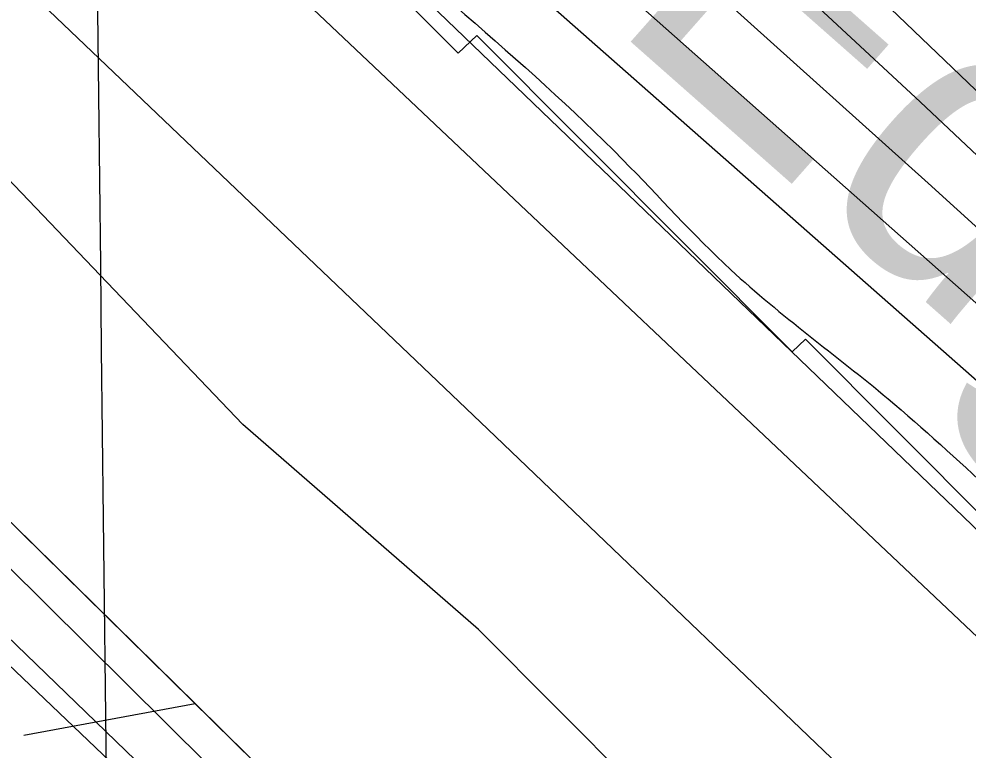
# Model space of a CAD drawing. Extents: x 3684037 to 3722149, y 433263 to 459021.
# Drawn here: x 3698638.1 to 3698903.8, y 454641.3 to 454846 of the extents above; entities that cross this region are included whole.
import ezdxf

# ---------------------------------------------------------------- set-up
doc = ezdxf.new("R2010")
doc.units = 0
for name, color, linetype in [('V-FLOD-BASE', 7, 'Continuous'), ('V-GRID-MAJR', 7, 'Continuous'), ('V-LEVE-TOET', 7, 'Continuous'), ('V-RIVR-EDGE', 7, 'Continuous'), ('V-RIVR-IDEN', 7, 'Continuous'), ('V-RRAP-FSHR', 7, 'Continuous'), ('V-RRAP-RVMT', 7, 'Continuous'), ('V-SITE-VEGE', 7, 'Continuous'), ('V-SURV-LINE', 7, 'Continuous'), ('V-TOPO-DPTH', 7, 'Continuous'), ('V-TOPO-MINR', 7, 'Continuous'), ('V-TOPO-WATR', 7, 'Continuous'), ('V-UTIL-IDEN', 7, 'Continuous')]:
    doc.layers.add(name, color=color, linetype=linetype)

msp = doc.modelspace()

# ---------------------------------------------------------------- linework, layer by layer
at = {"layer": 'V-FLOD-BASE'}
msp.add_lwpolyline([(3699813.191, 453530.586), (3699797.696, 453544.476), (3699699.537, 453640.15), (3699575.66, 453759.675), (3699475.664, 453855.874), (3699365.697, 453961.77), (3699254.1550000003, 454067.402), (3699107.4420000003, 454209.207), (3698993.799, 454319.03500000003), (3698854.436, 454453.76300000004), (3698746.828, 454558.612), (3698610.616, 454688.621), (3698525.843, 454771.191), (3698405.115, 454886.784), (3698307.741, 454984.293), (3698202.498, 455083.898), (3698068.907, 455216.006)], dxfattribs=at)
at = {"layer": 'V-GRID-MAJR'}
msp.add_spline([(3698844.6580000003, 438800.61600000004), (3698775.0530000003, 444857.971), (3698705.414, 450918.412), (3698635.774, 456978.859), (3698635.739, 456981.935)], degree=3, dxfattribs=at)
at = {"layer": 'V-LEVE-TOET'}
msp.add_lwpolyline([(3697153.7260000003, 456136.93200000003), (3697270.257, 456020.811), (3697387.048, 455908.36100000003), (3697556.33, 455748.73600000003), (3697699.3680000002, 455608.499), (3697867.866, 455442.052), (3697972.06, 455342.71), (3698161.289, 455161.06200000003), (3698333.194, 454999.338), (3698450.251, 454879.54600000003), (3698589.3570000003, 454737.99700000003), (3698747.094, 454581.509), (3698917.429, 454417.423), (3699101.147, 454240.23), (3699306.647, 454041.808), (3699494.039, 453863.568), (3699694.026, 453672.748), (3699815.278, 453558.992)], dxfattribs=at)
at = {"layer": 'V-RIVR-EDGE'}
msp.add_spline([(3696491.0066779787, 456956.9782063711), (3696499.4553224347, 456945.34199248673), (3696522.4302687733, 456915.3618167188), (3696551.057358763, 456881.7283366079), (3696592.6032057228, 456839.5711462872), (3696607.93216852, 456824.5715595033), (3696661.559041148, 456762.16600619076), (3696696.2616399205, 456732.5612011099), (3696736.594384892, 456690.40701044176), (3696782.990640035, 456647.42908685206), (3696798.7219703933, 456631.6197655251), (3696862.8763919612, 456574.8493578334), (3696899.5948280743, 456542.81334935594), (3696931.075486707, 456518.47331862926), (3696942.360776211, 456503.48373068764), (3696952.4489618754, 456494.96701966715), (3696962.1357798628, 456487.66441051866), (3696987.164559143, 456470.6189898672), (3697014.6145429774, 456451.545733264), (3697061.0397947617, 456420.29446222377), (3697092.51945351, 456395.55006416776), (3697134.0832983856, 456360.6714857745), (3697166.7750592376, 456335.519720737), (3697185.733329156, 456316.4674617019), (3697201.4586602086, 456298.23193639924), (3697211.533847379, 456284.4584500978), (3697233.704058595, 456256.0977434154), (3697255.8822688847, 456230.97197536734), (3697279.2685817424, 456203.8213710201), (3697316.3743871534, 456164.9101180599), (3697353.4751931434, 456123.97702845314), (3697376.86850519, 456099.65699541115), (3697406.3293269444, 456076.1306987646), (3697430.1420045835, 456057.8751757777), (3697450.3283747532, 456044.8854270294), (3697520.1299405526, 455982.43987834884), (3697544.344985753, 455963.3746208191), (3697581.899153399, 455942.25453046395), (3697614.612911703, 455925.99884667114), (3697632.779444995, 455913.8228320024), (3697662.244266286, 455891.9140046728), (3697710.2559909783, 455848.12334688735), (3697757.449982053, 455800.69538290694), (3697792.142581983, 455767.04690453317), (3697833.29506034, 455729.3387547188), (3697868.395027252, 455696.90237844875), (3697895.83401236, 455673.381081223), (3697933.746552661, 455633.6590938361), (3697972.883193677, 455598.38214741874), (3698039.4588198, 455539.58390377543), (3698090.2921168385, 455492.14694083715), (3698135.875637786, 455447.553547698), (3698177.0201170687, 455406.6104592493), (3698217.7442308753, 455359.1984934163), (3698254.447668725, 455321.09697499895), (3698281.4702878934, 455292.72426970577), (3698316.178885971, 455265.5456686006), (3698357.3633606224, 455240.777273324), (3698381.983773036, 455222.11538323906), (3698407.7962898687, 455194.9587795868), (3698430.7672366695, 455163.3611345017), (3698450.9326092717, 455141.8796718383), (3698487.6610442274, 455113.8873366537), (3698517.5282330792, 455091.1687747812), (3698534.0722976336, 455076.97492300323), (3698556.2445086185, 455049.42295097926), (3698582.455393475, 455019.83914346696), (3698614.723789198, 454987.00539905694), (3698657.084370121, 454947.27241294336), (3698691.372602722, 454913.62493445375), (3698717.995853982, 454887.2750656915), (3698807.162056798, 454806.5849927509), (3698837.4136152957, 454775.7780844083), (3698881.4006644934, 454739.68040472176), (3698910.451119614, 454713.7289039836), (3698949.181393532, 454677.64422279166), (3698989.1137707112, 454637.1085013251), (3699039.143332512, 454591.69537480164), (3699066.5693191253, 454562.917302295), (3699088.766527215, 454545.4745135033), (3699187.2341784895, 454465.1658105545), (3699228.3926561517, 454429.8838647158), (3699268.3360320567, 454393.79618387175), (3699300.603427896, 454360.55807213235), (3699328.8351495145, 454330.56489786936), (3699382.5040172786, 454285.142772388), (3699427.287802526, 454244.19068498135), (3699474.48879279, 454199.59329230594), (3699500.2963102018, 454170.41485200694), (3699532.5687054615, 454139.1985769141), (3699563.239629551, 454114.45617862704), (3699588.663777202, 454093.7704521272), (3699608.428782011, 454073.9074586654), (3699636.654504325, 454041.4880804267), (3699659.2350821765, 454015.55257783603), (3699675.77214754, 453998.528154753), (3699726.9888143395, 453942.59847801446), (3699768.9330293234, 453898.0140838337), (3699807.6453053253, 453854.6507907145), (3699829.4391459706, 453837.6133691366), (3699865.7672131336, 453811.2395031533), (3699885.1338499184, 453793.8037135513), (3699924.6848571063, 453762.56944054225), (3699939.62745049, 453754.8494655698), (3699950.948735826, 453754.4171014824), (3699975.596145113, 453746.67312928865), (3700001.8420259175, 453731.24217830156), (3700023.635866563, 453714.20475672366), (3700032.9033189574, 453700.8376375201), (3700036.1082610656, 453688.6986185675), (3700042.150773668, 453679.3831717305), (3700052.6343277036, 453667.2261548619), (3700065.938454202, 453651.0184655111), (3700072.3773350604, 453638.4670801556), (3700079.629949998, 453627.93553167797), (3700095.3492817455, 453607.27380239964), (3700141.3091732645, 453551.3571241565), (3700161.453548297, 453521.3839475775), (3700185.6415966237, 453491.4007721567), (3700219.917830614, 453452.90088571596), (3700237.248632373, 453429.80895292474), (3700255.39016856, 453407.52375502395), (3700340.916065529, 453326.4383137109), (3700393.3708314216, 453280.6148205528), (3700435.7384115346, 453243.7124057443), (3700480.938562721, 453207.6117264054), (3700509.197281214, 453188.53647003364), (3700535.03679492, 453172.29778427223), (3700559.2598391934, 453156.4674653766), (3700600.4423140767, 453130.8903354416), (3700613.7624387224, 453121.1525233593), (3700623.455256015, 453116.2761181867), (3700639.1865863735, 453100.46679686), (3700647.6543030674, 453090.74098338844), (3700674.707918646, 453074.9036653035), (3700691.2519831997, 453060.70981352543), (3700727.5790504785, 453033.93158021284), (3700758.2489746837, 453008.7848145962), (3700801.439287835, 452977.5415426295), (3700837.365987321, 452952.38177851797), (3700871.669218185, 452924.799809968), (3700903.9536120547, 452898.43594282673), (3700927.768289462, 452880.9891544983), (3700958.443213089, 452857.86422552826), (3701015.3360207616, 452807.98606035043), (3701048.4261496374, 452780.40709145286), (3701075.4757656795, 452762.9523040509), (3701104.946586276, 452743.4696806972), (3701127.1557929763, 452730.87929985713), (3701156.6316129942, 452713.41851315), (3701182.871494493, 452695.56135818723), (3701204.6743340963, 452682.16324257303), (3701235.3672556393, 452666.31692552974), (3701255.5556255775, 452654.1359114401), (3701285.8311812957, 452633.033819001), (3701312.859799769, 452607.08731768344), (3701321.333515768, 452599.7877081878), (3701332.231435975, 452591.673364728), (3701350.392969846, 452577.47551341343), (3701370.5693411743, 452560.4420913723), (3701389.1312428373, 452544.6257708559), (3701408.9142455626, 452532.0413893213), (3701434.3563911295, 452518.634274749), (3701456.1762287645, 452512.1104037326), (3701467.0801482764, 452506.42226424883), (3701486.0474171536, 452491.0093111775), (3701499.7739088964, 452482.0792338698), (3701518.7451773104, 452468.2837501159), (3701537.71544584, 452454.0838990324), (3701554.2585105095, 452439.48567992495), (3701575.2446163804, 452422.8546254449), (3701592.1970478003, 452410.2772430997), (3701622.4676040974, 452387.15331401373), (3701647.0880165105, 452368.4914239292), (3701696.317842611, 452326.71960313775), (3701727.7935018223, 452300.357735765), (3701754.024384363, 452278.86127483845), (3701780.661634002, 452258.17254868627), (3701815.378231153, 452234.2288862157), (3701863.8053219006, 452194.88526916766), (3701890.44757096, 452176.218379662), (3701916.696451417, 452162.0005306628), (3701938.8906598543, 452143.34463988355), (3701962.310968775, 452129.94252473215), (3701986.9333809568, 452112.0893693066), (3702011.9511615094, 452090.59590803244), (3702032.9382672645, 452074.3692208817), (3702051.095801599, 452058.5539002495), (3702109.1967118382, 452006.6508987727), (3702158.0431681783, 451973.371791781), (3702192.7467668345, 451944.17135402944), (3702212.10640443, 451923.9049931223), (3702228.247101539, 451910.1165085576), (3702239.5593879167, 451906.04483850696), (3702258.9380233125, 451893.4614568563), (3702276.687190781, 451876.0296667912), (3702294.847724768, 451861.42744814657), (3702325.5246481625, 451839.1112538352), (3702353.7743676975, 451816.39669149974), (3702388.483965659, 451789.6224577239), (3702409.064704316, 451772.5880357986), (3702442.5552009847, 451743.3905976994), (3702493.39949675, 451700.4016753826), (3702516.7968083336, 451677.69911165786), (3702543.8364255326, 451656.2006509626), (3702589.0475754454, 451624.5480122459), (3702615.684825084, 451603.85928609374), (3702648.3745861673, 451577.8987863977), (3702681.062347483, 451551.12955204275), (3702714.149476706, 451522.33748115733), (3702744.8174011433, 451496.3819808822), (3702761.7588338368, 451479.35655791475), (3702791.6060250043, 451448.55064945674), (3702806.5166220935, 451427.89091994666), (3702821.8335862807, 451408.0389252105), (3702843.21206087, 451386.5544628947), (3702872.263515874, 451361.0073294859), (3702910.596421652, 451327.7542194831), (3702933.1799991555, 451303.03181888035), (3702957.778414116, 451275.47384755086), (3702989.2290762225, 451239.0027969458), (3703050.153558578, 451184.26222497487), (3703086.0452621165, 451144.94960433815), (3703114.6773515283, 451113.3379608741), (3703144.518543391, 451080.1058484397), (3703160.6482417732, 451061.86932325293), (3703177.999041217, 451046.86473704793), (3703202.5984560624, 451019.7111330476), (3703240.509996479, 450979.5847783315), (3703264.7150428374, 450956.4758475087), (3703289.7208247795, 450930.1299782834), (3703316.7444438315, 450902.16164031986), (3703339.7353883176, 450878.65134182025), (3703374.4159896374, 450840.15045549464), (3703418.3640433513, 450788.2824499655), (3703459.0831577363, 450738.84864748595), (3703496.187963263, 450699.53302719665), (3703592.575784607, 450595.7760185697), (3703613.158523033, 450579.5503313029), (3703630.899691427, 450558.88360260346), (3703650.2393313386, 450530.52989511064), (3703671.586809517, 450496.5100455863), (3703693.352653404, 450468.15033878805), (3703725.2106824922, 450432.8913902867), (3703758.289812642, 450400.86438076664), (3703788.550370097, 450373.69677838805), (3703807.1002731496, 450353.02804992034), (3703820.4073993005, 450338.03346255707), (3703842.9809779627, 450309.2673886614), (3703868.3731293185, 450275.64190762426), (3703879.2420528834, 450255.8009116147), (3703887.6787731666, 450233.5397109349), (3703893.7202858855, 450223.8198967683), (3703916.28986501, 450193.4363535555), (3703936.039871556, 450167.5078501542), (3703950.9524684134, 450147.6568553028), (3704020.6940411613, 450060.94926686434), (3704036.820739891, 450041.49963968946), (3704044.070355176, 450029.75498922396), (3704061.808523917, 450007.87515853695), (3704081.1651618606, 449986.39569564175), (3704102.92200679, 449954.39668287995), (3704113.3945620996, 449937.79162538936), (3704138.3803463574, 449903.35840957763), (3704157.732984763, 449880.2614773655), (3704175.4551553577, 449851.91176940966), (3704189.1496508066, 449830.04193756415), (3704204.878981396, 449813.42388157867), (3704221.8114151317, 449792.75915264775), (3704273.774823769, 449711.7567017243), (3704281.4058090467, 449690.7106028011), (3704297.1151419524, 449666.00520022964), (3704324.09976552, 449622.26653642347), (3704340.627831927, 449601.60280737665), (3704382.924420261, 449535.9903121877), (3704402.6664277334, 449506.826870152), (3704415.9505565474, 449482.5318342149), (3704431.6638889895, 449459.4439009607), (3704449.4010578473, 449437.1597029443), (3704471.9796359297, 449410.4154656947), (3704491.3402734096, 449390.5534721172), (3704521.1754659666, 449354.89515570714), (3704545.7648819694, 449323.6978784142), (3704553.8142329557, 449308.3119222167), (3704563.0746861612, 449292.1142317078), (3704576.7711813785, 449271.05313452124), (3704594.8967194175, 449242.2980593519), (3704618.6604027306, 449204.22853722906), (3704654.934476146, 449156.0188354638), (3704685.1530384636, 449111.86780525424), (3704709.720457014, 449071.77444671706), (3704733.889507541, 449034.1082920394), (3704765.7155403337, 448985.9095890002), (3704789.8765917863, 448945.00849568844), (3704815.2567445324, 448906.53060670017), (3704829.3476082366, 448881.4248363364), (3704849.8933509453, 448850.23755788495), (3704868.8256238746, 448820.6717482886), (3704884.953322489, 448801.6264884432), (3704901.0770215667, 448780.96375928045), (3704913.9707814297, 448762.33086583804), (3704925.642440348, 448740.0616660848), (3704932.4836887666, 448726.70054618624), (3704949.8014920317, 448698.35183811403), (3704967.554659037, 448682.53751736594), (3704988.148396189, 448670.75987072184), (3705014.802643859, 448656.9453891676), (3705046.3013004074, 448639.88397036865), (3705064.055467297, 448624.4740169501), (3705092.2811896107, 448592.0546387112), (3705105.1749494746, 448573.4217452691), (3705120.492913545, 448553.97411786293), (3705145.891064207, 448522.77484080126), (3705180.1662983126, 448483.87058703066), (3705197.4961001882, 448460.3742869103), (3705228.523397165, 448416.22125693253), (3705268.8351445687, 448365.5753523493), (3705295.835766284, 448328.3065658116), (3705331.703472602, 448279.2891292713), (3705359.5048299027, 448238.78340433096), (3705380.039573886, 448203.148085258), (3705402.1547914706, 448152.54717546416), (3705422.2481724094, 448101.95126509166), (3705439.5479777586, 448066.3239450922), (3705459.2609885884, 448025.4338505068)], degree=3, dxfattribs=at)
at = {"layer": 'V-RRAP-FSHR'}
msp.add_line((3698687.448, 454654.227), (3698639.426, 454645.374), dxfattribs=at)
msp.add_line((3698687.448, 454654.227), (3698639.426, 454645.374), dxfattribs=at)
for points in [[(3696447.933706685, 456956.4769952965), (3696463.2529015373, 456935.9942769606), (3696844.215717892, 456552.5001326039), (3697679.41264667, 455804.33501190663), (3698342.5407112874, 455206.2985313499), (3699589.553576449, 454026.7426902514), (3700353.9081371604, 453272.2594895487), (3701350.79876209, 452530.8752968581), (3702244.1158829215, 451846.2719042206), (3702849.0152114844, 451331.23062374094), (3704120.5385406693, 449801.075614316)], [(3699608.3170000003, 453764.995), (3698942.278, 454403.322), (3698483.9590000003, 454854.581), (3697848.523, 455462.13), (3697274.6580000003, 456019.231), (3697081.8850000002, 456207.848), (3696992.112, 456256.909), (3696884.222, 456309.716), (3696557.723, 456473.70900000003), (3696268.8170000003, 456627.641), (3696096.682, 456755.282), (3695962.897, 456869.308), (3695886.309, 456949.809)], [(3698687.657, 454654.021), (3698636.7320000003, 454704.161)], [(3698738.5810000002, 454603.881), (3698687.656, 454654.021)]]:
    msp.add_lwpolyline(points, dxfattribs=at)
at = {"layer": 'V-RRAP-RVMT'}
for p, q in [((3698761.0130000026, 454836.412), (3698673.415000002, 454924.8220000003)), ((3698766.2350000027, 454841.36800000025), (3698761.0130000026, 454836.412)), ((3698854.5120000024, 454752.819), (3698766.2350000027, 454841.36800000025)), ((3698858.2550000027, 454756.3710000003), (3698854.5120000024, 454752.819)), ((3698946.2650000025, 454667.96700000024), (3698858.2550000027, 454756.3710000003))]:
    msp.add_line(p, q, dxfattribs=at)
at = {"layer": 'V-SITE-VEGE'}
msp.add_lwpolyline([(3698938.599, 454492.347), (3698853.717, 454587.719), (3698766.768, 454675.07), (3698700.787, 454732.438), (3698618.754, 454818.243), (3698611.251, 454824.18700000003), (3698499.987, 454925.74700000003), (3698437.365, 454985.184), (3698429.603, 454993.454), (3698423.65, 455002.50200000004), (3698423.386, 455010.52), (3698425.7060000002, 455022.417), (3698431.389, 455031.471), (3698441.471, 455036.908), (3698450.003, 455038.469), (3698461.126, 455035.37), (3698475.3540000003, 455027.621), (3698608.109, 454884.955), (3698769.3170000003, 454731.189), (3698889.643, 454615.928), (3698962.106, 454532.70300000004)], dxfattribs=at)
at = {"layer": 'V-SURV-LINE'}
msp.add_lwpolyline([(3698083.7493973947, 455205.7904061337), (3699196.3770869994, 454130.25115103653)], dxfattribs=at)
at = {"layer": 'V-TOPO-DPTH'}
for points in [[(3698052.583281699, 455595.5132039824), (3698339.0197738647, 455310.79770627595), (3698389.7010633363, 455260.9694251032), (3698440.7412014, 455211.515582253), (3698492.3196123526, 455162.6233968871), (3698544.256871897, 455114.1056498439), (3698615.350136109, 455048.41811347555), (3698632.052502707, 455033.07193699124), (3698648.811569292, 455017.7882836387), (3698665.655685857, 455002.59841498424), (3698682.5565024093, 454987.47106946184), (3698836.5119155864, 454850.44281842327), (3698892.6055798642, 454800.0735099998), (3698948.401095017, 454749.3789327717), (3699003.7493864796, 454698.19645233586), (3699058.7995288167, 454646.6887030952), (3699150.1079142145, 454560.5010195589), (3699159.2552737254, 454551.81719501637), (3699168.3693845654, 454543.09881049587), (3699177.4336223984, 454534.3285860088), (3699186.46461156, 454525.5238015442), (3699321.155421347, 454393.45537055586)], [(3699321.155421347, 454393.45537055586), (3699186.46461156, 454525.5238015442), (3699177.4336223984, 454534.3285860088), (3699168.3693845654, 454543.09881049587), (3699159.2552737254, 454551.81719501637), (3699150.1079142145, 454560.5010195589), (3699058.7995288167, 454646.6887030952), (3699003.7493864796, 454698.19645233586), (3698948.401095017, 454749.3789327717), (3698892.6055798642, 454800.0735099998), (3698836.5119155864, 454850.44281842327), (3698682.5565024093, 454987.47106946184), (3698665.655685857, 455002.59841498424), (3698648.811569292, 455017.7882836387), (3698632.052502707, 455033.07193699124), (3698615.350136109, 455048.41811347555), (3698544.256871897, 455114.1056498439), (3698492.3196123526, 455162.6233968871), (3698440.7412014, 455211.515582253), (3698389.7010633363, 455260.9694251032), (3698339.0197738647, 455310.79770627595), (3698052.583281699, 455595.5132039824)], [(3699758.2592056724, 454003.2559851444), (3699220.4489054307, 454524.6998560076), (3699203.118292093, 454541.4706966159), (3699185.766177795, 454558.2192183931), (3699168.381812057, 454574.9342619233), (3699150.975945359, 454591.62698662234), (3698758.5050767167, 454967.29231116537), (3698744.967263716, 454980.12788540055), (3698731.349193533, 454992.87691211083), (3698717.6107375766, 455005.4961175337), (3698703.7920244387, 455018.02877543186), (3698689.9025104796, 455030.48464687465), (3698675.9988694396, 455042.9247020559), (3698662.0740377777, 455055.3410328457), (3698648.135079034, 455067.741547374), (3698504.366372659, 455195.4230841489), (3698428.221481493, 455263.9089066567), (3698352.659983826, 455333.02453369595), (3698277.973576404, 455403.0848675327), (3698203.870562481, 455473.77500590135), (3698078.4913713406, 455594.8946686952)], [(3698078.4913713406, 455594.8946686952), (3698203.870562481, 455473.77500590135), (3698277.973576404, 455403.0848675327), (3698352.659983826, 455333.02453369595), (3698428.221481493, 455263.9089066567), (3698504.366372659, 455195.4230841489), (3698648.135079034, 455067.741547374), (3698662.0740377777, 455055.3410328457), (3698675.9988694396, 455042.9247020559), (3698689.9025104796, 455030.48464687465), (3698703.7920244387, 455018.02877543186), (3698717.6107375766, 455005.4961175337), (3698731.349193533, 454992.87691211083), (3698744.967263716, 454980.12788540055), (3698758.5050767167, 454967.29231116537), (3699150.975945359, 454591.62698662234), (3699168.381812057, 454574.9342619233), (3699185.766177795, 454558.2192183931), (3699203.118292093, 454541.4706966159), (3699220.4489054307, 454524.6998560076), (3699758.2592056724, 454003.2559851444)], [(3698124.5186387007, 455469.4427089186), (3698154.3003693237, 455443.42584568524), (3698183.6694398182, 455416.9249437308), (3698217.699588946, 455385.4649740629), (3698263.5661303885, 455342.65298924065), (3698309.1558090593, 455299.55096005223), (3698354.3301935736, 455256.0138643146), (3698399.2277153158, 455212.186724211), (3698501.278005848, 455111.6095595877), (3698521.4362057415, 455091.84758106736), (3698541.6639183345, 455072.1573932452), (3698561.9958999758, 455052.5748914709), (3698582.3973943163, 455033.06418039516), (3698602.9602741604, 455013.72664331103), (3698623.6687731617, 454994.54816113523), (3698644.595700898, 454975.608261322), (3698665.6682477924, 454956.82741641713), (3699122.7790288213, 454554.10512443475)]]:
    msp.add_lwpolyline(points, dxfattribs=at)
at = {"layer": 'V-TOPO-MINR'}
for points in [[(3698040.438713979, 455595.92937894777), (3698417.104734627, 455216.2442410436), (3698452.9254137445, 455180.510506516), (3698488.9911033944, 455145.0284198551), (3698525.4243088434, 455109.9238049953), (3698562.102524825, 455075.07083800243), (3698590.02872896, 455048.80968708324), (3698613.0227584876, 455027.38030224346), (3698636.1435798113, 455006.08985603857), (3698659.454588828, 454985.0078177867), (3698682.8923896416, 454964.06471817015), (3698984.641158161, 454696.85999977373), (3699014.2305904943, 454670.42947566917), (3699043.6663973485, 454643.83040864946), (3699072.871765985, 454616.97852725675), (3699101.923509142, 454589.9581029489), (3699149.761833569, 454545.07846015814), (3699154.7615597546, 454540.353108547), (3699159.737801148, 454535.60333367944), (3699164.678815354, 454530.81692392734), (3699169.596344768, 454526.0060909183), (3699239.398926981, 454457.21154456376), (3699279.160133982, 454417.94480886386)], [(3698052.583281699, 455595.5132039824), (3698339.0197738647, 455310.79770627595), (3698389.7010633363, 455260.9694251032), (3698440.7412014, 455211.515582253), (3698492.3196123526, 455162.6233968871), (3698544.256871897, 455114.1056498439), (3698615.350136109, 455048.41811347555), (3698632.052502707, 455033.07193699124), (3698648.811569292, 455017.7882836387), (3698665.655685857, 455002.59841498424), (3698682.5565024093, 454987.47106946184), (3698836.5119155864, 454850.44281842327), (3698892.6055798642, 454800.0735099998), (3698948.401095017, 454749.3789327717), (3699003.7493864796, 454698.19645233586), (3699058.7995288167, 454646.6887030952), (3699150.1079142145, 454560.5010195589), (3699159.2552737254, 454551.81719501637), (3699168.3693845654, 454543.09881049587), (3699177.4336223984, 454534.3285860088), (3699186.46461156, 454525.5238015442), (3699321.155421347, 454393.45537055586)], [(3698065.2531323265, 455595.16609114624), (3698265.218484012, 455399.1952809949), (3698330.105418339, 455336.33967611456), (3698395.472507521, 455273.9933843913), (3698461.559828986, 455212.41106240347), (3698528.127305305, 455151.3380535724), (3698641.816216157, 455048.24348577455), (3698651.908810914, 455039.11024169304), (3698662.01386567, 455029.9908328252), (3698672.1376104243, 455020.8921767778), (3698682.2738151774, 455011.8073559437), (3698753.9177029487, 454947.7271946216), (3698799.6958520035, 454906.4073008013), (3698845.2215894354, 454864.8136338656), (3698890.368709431, 454822.8093072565), (3698935.2634178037, 454780.5312075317), (3699150.5100252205, 454575.9825421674), (3699163.784872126, 454563.31894610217), (3699177.0271978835, 454550.62156305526), (3699190.2207419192, 454537.8734995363), (3699203.3817648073, 454525.0916490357), (3699572.634640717, 454165.0988731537)], [(3698078.4913713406, 455594.8946686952), (3698203.870562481, 455473.77500590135), (3698277.973576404, 455403.0848675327), (3698352.659983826, 455333.02453369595), (3698428.221481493, 455263.9089066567), (3698504.366372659, 455195.4230841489), (3698648.135079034, 455067.741547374), (3698662.0740377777, 455055.3410328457), (3698675.9988694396, 455042.9247020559), (3698689.9025104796, 455030.48464687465), (3698703.7920244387, 455018.02877543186), (3698717.6107375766, 455005.4961175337), (3698731.349193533, 454992.87691211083), (3698744.967263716, 454980.12788540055), (3698758.5050767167, 454967.29231116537), (3699150.975945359, 454591.62698662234), (3699168.381812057, 454574.9342619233), (3699185.766177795, 454558.2192183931), (3699203.118292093, 454541.4706966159), (3699220.4489054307, 454524.6998560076), (3699758.2592056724, 454003.2559851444)], [(3697976.955628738, 455530.37622170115), (3698566.5079774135, 455023.95877291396), (3698574.5292824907, 455017.2934274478), (3698582.284072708, 455010.28620478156), (3698590.6090302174, 455002.2777443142), (3698594.002275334, 454999.01877179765), (3698597.3990204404, 454995.7634572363), (3698600.8010155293, 454992.5136296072), (3698604.2065106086, 454989.26745993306), (3698607.6276327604, 454986.03807226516), (3698611.0660883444, 454982.8273997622), (3698614.530544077, 454979.64480000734), (3698618.012333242, 454976.4809154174), (3698645.8758122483, 454951.3676356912), (3698663.2247236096, 454935.5777833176), (3698680.470165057, 454919.67679994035), (3698697.560401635, 454903.60912005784), (3698714.547168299, 454887.4303091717), (3699088.076209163, 454528.1930634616), (3699103.071858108, 454513.8056124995), (3699118.090355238, 454499.4421088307), (3699133.1431246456, 454485.1145261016), (3699148.218742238, 454470.81089066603), (3699406.4944801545, 454226.34634876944)]]:
    msp.add_lwpolyline(points, dxfattribs=at)
at = {"layer": 'V-TOPO-WATR'}
msp.add_lwpolyline([(3698124.5186387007, 455469.4427089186), (3698154.3003693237, 455443.42584568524), (3698183.6694398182, 455416.9249437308), (3698217.699588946, 455385.4649740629), (3698263.5661303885, 455342.65298924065), (3698309.1558090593, 455299.55096005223), (3698354.3301935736, 455256.0138643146), (3698399.2277153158, 455212.186724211), (3698501.278005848, 455111.6095595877), (3698521.4362057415, 455091.84758106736), (3698541.6639183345, 455072.1573932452), (3698561.9958999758, 455052.5748914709), (3698582.3973943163, 455033.06418039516), (3698602.9602741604, 455013.72664331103), (3698623.6687731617, 454994.54816113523), (3698644.595700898, 454975.608261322), (3698665.6682477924, 454956.82741641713), (3699122.7790288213, 454554.10512443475)], dxfattribs=at)
at = {"layer": 'V-UTIL-IDEN'}
for points in [[(3699608.3170000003, 453764.995), (3698942.278, 454403.322), (3698483.9590000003, 454854.581), (3697848.523, 455462.13), (3697274.6580000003, 456019.231), (3697081.8850000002, 456207.848), (3696992.112, 456256.909), (3696884.222, 456309.716), (3696557.723, 456473.70900000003), (3696268.8170000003, 456627.641), (3696096.682, 456755.282), (3695962.897, 456869.308), (3695886.309, 456949.809)], [(3698687.657, 454654.021), (3698636.7320000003, 454704.161)], [(3698738.5810000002, 454603.881), (3698687.656, 454654.021)]]:
    msp.add_lwpolyline(points, dxfattribs=at)

# ---------------------------------------------------------------- texts
at = {"layer": 'V-RIVR-IDEN'}
msp.add_text('Edge', height=83, rotation=318.57633437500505, dxfattribs=at).set_placement((3698802.5111714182, 454845.6888057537))

doc.saveas('drawing.dxf')
